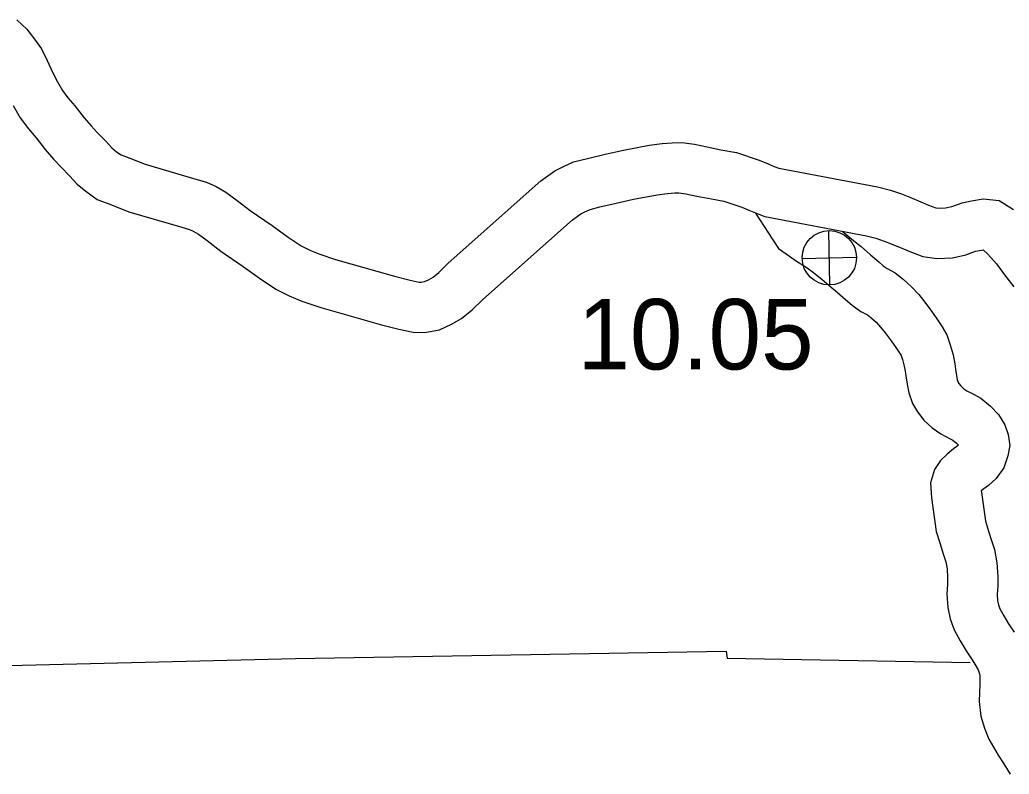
# Model space of a CAD drawing. Extents: x -939622 to -934222, y 1383701 to 1385301.
# Drawn here: x -936566.09 to -936548.32, y 1384915.19 to 1384928.74 of the extents above; entities that cross this region are included whole.
import ezdxf

# ---------------------------------------------------------------- set-up
doc = ezdxf.new("R2010")
doc.units = 0
for name, color, linetype in [('Level 10', 7, 'Continuous'), ('Level 25', 7, 'Continuous'), ('Level 26', 7, 'Continuous'), ('Level 8', 7, 'Continuous')]:
    doc.layers.add(name, color=color, linetype=linetype)

msp = doc.modelspace()

# ---------------------------------------------------------------- linework, layer by layer
at = {"layer": 'Level 10'}
for points in [[(-936566.14, 1384928.742), (-936565.966, 1384928.575), (-936565.826, 1384928.394), (-936565.701, 1384928.221), (-936565.595, 1384928.008), (-936565.5, 1384927.8), (-936565.413, 1384927.629), (-936565.324, 1384927.473), (-936565.228, 1384927.342), (-936565.104, 1384927.197), (-936564.934, 1384926.983), (-936564.81, 1384926.835), (-936564.7, 1384926.718), (-936564.547, 1384926.564), (-936564.435, 1384926.443), (-936564.351, 1384926.372), (-936564.271, 1384926.315), (-936564.114, 1384926.256), (-936563.839, 1384926.146), (-936562.93, 1384925.88), (-936562.738, 1384925.825), (-936562.565, 1384925.75), (-936562.387, 1384925.644), (-936562.185, 1384925.497), (-936561.951, 1384925.316), (-936561.56, 1384925.049), (-936561.27, 1384924.84), (-936561.037, 1384924.683), (-936560.88, 1384924.605), (-936560.703, 1384924.53), (-936560.418, 1384924.435), (-936559.361, 1384924.135), (-936559.077, 1384924.064), (-936558.917, 1384924.029), (-936558.884, 1384924.028), (-936558.822, 1384924.039), (-936558.747, 1384924.073), (-936558.667, 1384924.12), (-936558.565, 1384924.201), (-936558.394, 1384924.372), (-936556.731, 1384925.848), (-936556.608, 1384925.938), (-936556.482, 1384926.029), (-936556.326, 1384926.105), (-936556.143, 1384926.188), (-936555.892, 1384926.253), (-936555.579, 1384926.329), (-936555.247, 1384926.399), (-936554.786, 1384926.489), (-936554.552, 1384926.519), (-936554.375, 1384926.534), (-936554.201, 1384926.538), (-936553.972, 1384926.505), (-936553.746, 1384926.458), (-936553.498, 1384926.407), (-936553.219, 1384926.356), (-936552.811, 1384926.22), (-936552.647, 1384926.155), (-936552.54, 1384926.107)], [(-936566.206, 1384927.203), (-936566.081, 1384926.983), (-936565.934, 1384926.782), (-936565.798, 1384926.624), (-936565.631, 1384926.414), (-936565.482, 1384926.236), (-936565.347, 1384926.093), (-936565.197, 1384925.941), (-936565.057, 1384925.791), (-936564.904, 1384925.661), (-936564.698, 1384925.514), (-936564.44, 1384925.417), (-936564.134, 1384925.294), (-936563.18, 1384925.015), (-936563.042, 1384924.976), (-936562.977, 1384924.948), (-936562.883, 1384924.892), (-936562.725, 1384924.777), (-936562.48, 1384924.588), (-936562.077, 1384924.312), (-936561.785, 1384924.101), (-936561.49, 1384923.902), (-936561.255, 1384923.786), (-936561.022, 1384923.687), (-936560.684, 1384923.575), (-936559.593, 1384923.265), (-936559.281, 1384923.188), (-936559.028, 1384923.132), (-936558.82, 1384923.126), (-936558.555, 1384923.172), (-936558.334, 1384923.272), (-936558.157, 1384923.375), (-936557.963, 1384923.53), (-936557.776, 1384923.718), (-936556.165, 1384925.147), (-936556.078, 1384925.211), (-936556.017, 1384925.255), (-936555.944, 1384925.291), (-936555.844, 1384925.335), (-936555.673, 1384925.38), (-936555.379, 1384925.451), (-936555.068, 1384925.517), (-936554.642, 1384925.6), (-936554.456, 1384925.624), (-936554.328, 1384925.635), (-936554.256, 1384925.636), (-936554.128, 1384925.618), (-936553.929, 1384925.576), (-936553.668, 1384925.523), (-936553.444, 1384925.482), (-936553.12, 1384925.374), (-936552.996, 1384925.325), (-936552.907, 1384925.285)], [(-936552.559, 1384926.115), (-936552.461, 1384926.076), (-936550.685, 1384925.742), (-936550.454, 1384925.68), (-936550.257, 1384925.613), (-936550.107, 1384925.554), (-936549.906, 1384925.473), (-936549.77, 1384925.415), (-936549.64, 1384925.367), (-936549.576, 1384925.356), (-936549.463, 1384925.363), (-936549.35, 1384925.387), (-936549.166, 1384925.454), (-936548.996, 1384925.488), (-936548.791, 1384925.528), (-936548.504, 1384925.497), (-936548.244, 1384925.337)], [(-936552.907, 1384925.285), (-936552.711, 1384925.207), (-936550.886, 1384924.864), (-936550.716, 1384924.818), (-936550.566, 1384924.767), (-936550.44, 1384924.718), (-936550.25, 1384924.642), (-936550.104, 1384924.579), (-936549.873, 1384924.493), (-936549.623, 1384924.452), (-936549.34, 1384924.469), (-936549.101, 1384924.52), (-936548.924, 1384924.584), (-936548.821, 1384924.605), (-936548.787, 1384924.611), (-936548.704, 1384924.531), (-936548.55, 1384924.359), (-936548.408, 1384924.163), (-936548.236, 1384923.943)], [(-936552.878, 1384925.266), (-936552.564, 1384924.79), (-936552.463, 1384924.634), (-936552.269, 1384924.497), (-936552.16, 1384924.419), (-936551.948, 1384924.284), (-936551.836, 1384924.203), (-936551.683, 1384924.08), (-936551.558, 1384923.978), (-936551.402, 1384923.844), (-936551.261, 1384923.72), (-936551.141, 1384923.614), (-936550.983, 1384923.505), (-936550.865, 1384923.441), (-936550.807, 1384923.396), (-936550.712, 1384923.309), (-936550.633, 1384923.223), (-936550.55, 1384923.117), (-936550.461, 1384923), (-936550.372, 1384922.875), (-936550.283, 1384922.746), (-936550.263, 1384922.711), (-936550.24, 1384922.642), (-936550.206, 1384922.52), (-936550.189, 1384922.428), (-936550.179, 1384922.344), (-936550.156, 1384922.196), (-936550.125, 1384922.041), (-936550.058, 1384921.85), (-936549.97, 1384921.701), (-936549.852, 1384921.553), (-936549.705, 1384921.414), (-936549.548, 1384921.305), (-936549.369, 1384921.211), (-936549.332, 1384921.192), (-936549.27, 1384921.14), (-936549.233, 1384921.102), (-936549.262, 1384921.076), (-936549.32, 1384921.033), (-936549.436, 1384920.942), (-936549.554, 1384920.829), (-936549.663, 1384920.664), (-936549.736, 1384920.426), (-936549.715, 1384920.156), (-936549.63, 1384919.552), (-936549.569, 1384919.348), (-936549.505, 1384919.15), (-936549.459, 1384919.008), (-936549.437, 1384918.882), (-936549.427, 1384918.716), (-936549.427, 1384918.607), (-936549.442, 1384918.427), (-936549.424, 1384918.184), (-936549.384, 1384917.983), (-936549.308, 1384917.785), (-936549.201, 1384917.588), (-936549.094, 1384917.41), (-936548.987, 1384917.249), (-936548.936, 1384917.17), (-936548.881, 1384917.064), (-936548.857, 1384916.996), (-936548.847, 1384916.962), (-936548.846, 1384916.926), (-936548.849, 1384916.805), (-936548.855, 1384916.658), (-936548.859, 1384916.496), (-936548.831, 1384916.237), (-936548.767, 1384916.017), (-936548.686, 1384915.824), (-936548.52, 1384915.532), (-936548.417, 1384915.379), (-936548.302, 1384915.192)], [(-936551.317, 1384924.939), (-936551.288, 1384924.918), (-936551.117, 1384924.779), (-936550.98, 1384924.669), (-936550.811, 1384924.523), (-936550.665, 1384924.395), (-936550.584, 1384924.323), (-936550.513, 1384924.274), (-936550.372, 1384924.198), (-936550.225, 1384924.084), (-936550.076, 1384923.947), (-936549.947, 1384923.806), (-936549.838, 1384923.668), (-936549.737, 1384923.535), (-936549.634, 1384923.391), (-936549.523, 1384923.228), (-936549.439, 1384923.086), (-936549.379, 1384922.906), (-936549.328, 1384922.724), (-936549.298, 1384922.56), (-936549.287, 1384922.464), (-936549.27, 1384922.355), (-936549.254, 1384922.277), (-936549.238, 1384922.231), (-936549.229, 1384922.215), (-936549.188, 1384922.165), (-936549.135, 1384922.114), (-936549.08, 1384922.076), (-936548.952, 1384922.009), (-936548.829, 1384921.945), (-936548.66, 1384921.802), (-936548.511, 1384921.652), (-936548.401, 1384921.464), (-936548.342, 1384921.291), (-936548.312, 1384921.093), (-936548.346, 1384920.909), (-936548.417, 1384920.696), (-936548.555, 1384920.502), (-936548.692, 1384920.378), (-936548.775, 1384920.317), (-936548.822, 1384920.28), (-936548.82, 1384920.254), (-936548.748, 1384919.744), (-936548.709, 1384919.615), (-936548.649, 1384919.427), (-936548.583, 1384919.225), (-936548.541, 1384918.986), (-936548.527, 1384918.743), (-936548.527, 1384918.569), (-936548.539, 1384918.423), (-936548.53, 1384918.306), (-936548.516, 1384918.232), (-936548.489, 1384918.163), (-936548.42, 1384918.036), (-936548.333, 1384917.892), (-936548.234, 1384917.743)]]:
    msp.add_lwpolyline(points, dxfattribs=at)
at = {"layer": 'Level 26'}
for p, q in [((-936551.54, 1384923.979), (-936551.562, 1384924.955)), ((-936552.039, 1384924.456), (-936551.063, 1384924.478))]:
    msp.add_line(p, q, dxfattribs=at)
msp.add_circle((-936551.551, 1384924.467), 0.488, dxfattribs=at)
at = {"layer": 'Level 8'}
msp.add_lwpolyline([(-936577.327, 1384917.109), (-936568.997, 1384917.078), (-936561.14, 1384917.271), (-936553.403, 1384917.4), (-936553.386, 1384917.278), (-936549.023, 1384917.199)], dxfattribs=at)

# ---------------------------------------------------------------- texts
at = {"layer": 'Level 25'}
msp.add_text('10.05', height=1.2672, dxfattribs=at).set_placement((-936556.075, 1384922.461))

doc.saveas('drawing.dxf')
